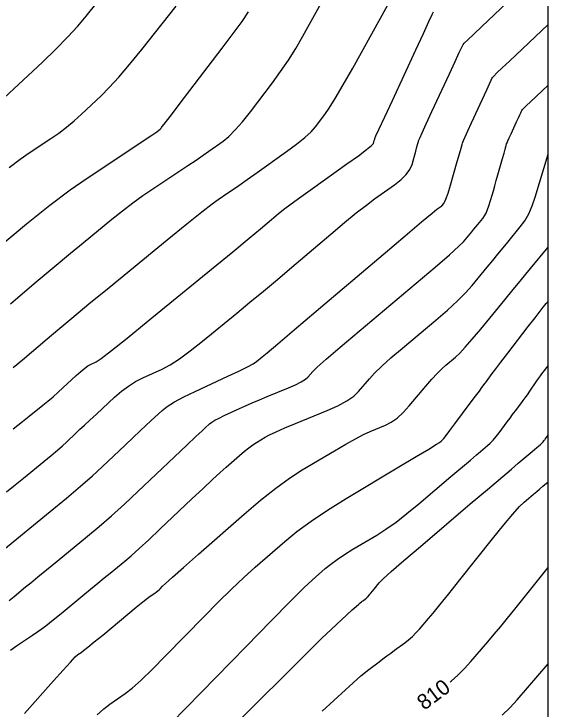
# Model space of a CAD drawing. Extents: x 2082232 to 2083549, y 592624 to 593832.
# Drawn here: x 2083524.71 to 2083549.07, y 593007.02 to 593038.75 of the extents above; entities that cross this region are included whole.
import ezdxf

# ---------------------------------------------------------------- set-up
doc = ezdxf.new("R2010")
doc.units = 0
for name, color, linetype in [('DT_X_Contour_Major', 7, 'Continuous'), ('DT_X_Contour_Minor', 7, 'Continuous'), ('DT_X_TIN_Hull', 7, 'Continuous')]:
    doc.layers.add(name, color=color, linetype=linetype)

msp = doc.modelspace()

# ---------------------------------------------------------------- linework, layer by layer
at = {"layer": 'DT_X_Contour_Major'}
for points in [[(2083518.994, 593030.402), (2083519.992, 593031.239), (2083520.923, 593032.021), (2083521.612, 593032.6), (2083522.06, 593032.976), (2083522.267, 593033.149), (2083522.496, 593033.341), (2083522.576, 593033.408), (2083522.647, 593033.464), (2083522.708, 593033.51), (2083522.758, 593033.546), (2083522.88, 593033.626), (2083523.002, 593033.729), (2083523.274, 593033.978), (2083523.698, 593034.373), (2083524.274, 593034.913), (2083526.01, 593036.548), (2083526.623, 593037.14), (2083527.162, 593037.688), (2083527.626, 593038.193), (2083528.014, 593038.655), (2083528.951, 593039.828)], [(2083524.679, 593019.818), (2083525.106, 593020.15), (2083525.405, 593020.387), (2083526.03, 593020.891), (2083526.264, 593021.082), (2083526.495, 593021.278), (2083526.724, 593021.479), (2083526.95, 593021.685), (2083527.552, 593022.239), (2083527.761, 593022.427), (2083527.939, 593022.574), (2083528.086, 593022.681), (2083528.202, 593022.747), (2083528.468, 593022.87), (2083528.69, 593023.021), (2083529.158, 593023.383), (2083529.872, 593023.954), (2083530.832, 593024.735), (2083533.719, 593027.098), (2083534.689, 593027.894), (2083535.437, 593028.508), (2083535.962, 593028.942), (2083536.264, 593029.194), (2083536.77, 593029.625), (2083537.01, 593029.818), (2083537.35, 593030.076), (2083537.79, 593030.399), (2083538.33, 593030.786), (2083539.902, 593031.903), (2083540.42, 593032.276), (2083540.794, 593032.556), (2083541.023, 593032.743), (2083541.109, 593032.838), (2083541.145, 593032.966), (2083541.157, 593033.008), (2083541.165, 593033.039), (2083541.171, 593033.058), (2083541.173, 593033.066), (2083541.174, 593033.071), (2083541.225, 593033.181), (2083541.375, 593033.506), (2083541.625, 593034.046), (2083541.974, 593034.802), (2083543.039, 593037.104), (2083543.388, 593037.86), (2083543.639, 593038.402), (2083543.79, 593038.73), (2083543.843, 593038.843)], [(2083525.2, 593006.823), (2083526.516, 593008.309), (2083526.956, 593008.802), (2083527.287, 593009.165), (2083527.509, 593009.399), (2083527.623, 593009.504), (2083527.782, 593009.61), (2083527.888, 593009.689), (2083528.086, 593009.847), (2083528.377, 593010.084), (2083528.761, 593010.4), (2083529.908, 593011.348), (2083530.294, 593011.666), (2083530.592, 593011.909), (2083530.803, 593012.076), (2083530.925, 593012.168), (2083531.134, 593012.314), (2083531.208, 593012.368), (2083531.273, 593012.418), (2083531.329, 593012.466), (2083531.376, 593012.511), (2083531.489, 593012.627), (2083531.623, 593012.751), (2083531.942, 593013.035), (2083532.445, 593013.479), (2083533.132, 593014.084), (2083535.209, 593015.911), (2083535.959, 593016.552), (2083536.652, 593017.103), (2083537.287, 593017.565), (2083537.865, 593017.939), (2083539.33, 593018.815), (2083539.843, 593019.116), (2083540.285, 593019.362), (2083540.655, 593019.552), (2083540.953, 593019.688), (2083541.652, 593019.975), (2083541.917, 593020.111), (2083542.187, 593020.305), (2083542.463, 593020.556), (2083542.745, 593020.865), (2083543.505, 593021.765), (2083543.775, 593022.077), (2083544.015, 593022.34), (2083544.225, 593022.554), (2083544.405, 593022.717), (2083544.845, 593023.088), (2083545.041, 593023.272), (2083545.299, 593023.547), (2083545.618, 593023.912), (2083546, 593024.367), (2083547.099, 593025.703), (2083547.481, 593026.167), (2083547.803, 593026.559), (2083548.065, 593026.877), (2083548.268, 593027.123), (2083549.073, 593028.102)], [(2083544.608, 593008.266), (2083544.652, 593008.3), (2083544.962, 593008.575), (2083545.263, 593008.874), (2083545.556, 593009.197), (2083546.323, 593010.09), (2083546.615, 593010.434), (2083546.917, 593010.796), (2083547.229, 593011.177), (2083547.55, 593011.577), (2083549.073, 593013.486)]]:
    msp.add_lwpolyline(points, dxfattribs=at)
at = {"layer": 'DT_X_Contour_Minor'}
for points in [[(2083524.683, 593022.613), (2083525.101, 593022.966), (2083526.224, 593023.922), (2083526.717, 593024.337), (2083527.353, 593024.867), (2083528.132, 593025.51), (2083529.055, 593026.267), (2083531.706, 593028.438), (2083532.596, 593029.164), (2083533.28, 593029.714), (2083533.757, 593030.088), (2083534.027, 593030.286), (2083534.471, 593030.579), (2083534.68, 593030.72), (2083534.972, 593030.922), (2083535.347, 593031.187), (2083535.807, 593031.513), (2083537.143, 593032.464), (2083537.602, 593032.803), (2083537.975, 593033.104), (2083538.263, 593033.369), (2083538.465, 593033.597), (2083538.892, 593034.157), (2083539.091, 593034.447), (2083539.369, 593034.897), (2083539.726, 593035.509), (2083540.162, 593036.28), (2083541.429, 593038.553), (2083541.846, 593039.299)], [(2083524.372, 593016.941), (2083524.774, 593017.26), (2083525.143, 593017.558), (2083526.084, 593018.328), (2083526.413, 593018.599), (2083526.693, 593018.836), (2083526.924, 593019.038), (2083527.107, 593019.206), (2083527.53, 593019.607), (2083527.708, 593019.775), (2083527.924, 593019.977), (2083528.179, 593020.214), (2083528.472, 593020.485), (2083529.304, 593021.253), (2083529.619, 593021.524), (2083529.938, 593021.761), (2083530.261, 593021.965), (2083530.589, 593022.134), (2083531.469, 593022.541), (2083531.831, 593022.735), (2083532.258, 593023.011), (2083532.75, 593023.369), (2083533.306, 593023.81), (2083534.876, 593025.095), (2083535.474, 593025.587), (2083536.092, 593026.1), (2083536.728, 593026.635), (2083537.384, 593027.19), (2083539.158, 593028.698), (2083539.782, 593029.223), (2083540.325, 593029.666), (2083540.785, 593030.028), (2083541.164, 593030.309), (2083542.064, 593030.949), (2083542.367, 593031.187), (2083542.602, 593031.422), (2083542.769, 593031.654), (2083542.867, 593031.883), (2083543.037, 593032.488), (2083543.093, 593032.687), (2083543.134, 593032.833), (2083543.16, 593032.924), (2083543.17, 593032.961), (2083543.177, 593032.986), (2083543.217, 593033.075), (2083543.33, 593033.322), (2083543.517, 593033.728), (2083543.778, 593034.293), (2083544.572, 593036.01), (2083544.833, 593036.575), (2083545.021, 593036.982), (2083545.137, 593037.231), (2083545.179, 593037.322), (2083545.194, 593037.354), (2083545.252, 593037.415), (2083545.414, 593037.573), (2083545.682, 593037.828), (2083546.054, 593038.181), (2083547.186, 593039.251)], [(2083524.501, 593031.743), (2083524.993, 593032.115), (2083525.404, 593032.403), (2083526.391, 593033.057), (2083526.757, 593033.311), (2083527.114, 593033.582), (2083527.462, 593033.871), (2083527.801, 593034.178), (2083528.693, 593035.018), (2083529.06, 593035.386), (2083529.49, 593035.861), (2083529.984, 593036.441), (2083530.543, 593037.128), (2083532.116, 593039.1)], [(2083524.559, 593025.525), (2083525.638, 593026.442), (2083526.55, 593027.211), (2083527.293, 593027.834), (2083527.868, 593028.309), (2083529.176, 593029.381), (2083529.661, 593029.77), (2083530.135, 593030.131), (2083530.596, 593030.465), (2083531.046, 593030.771), (2083532.231, 593031.552), (2083532.65, 593031.83), (2083533.019, 593032.078), (2083533.337, 593032.296), (2083533.605, 593032.484), (2083534.254, 593032.946), (2083534.514, 593033.16), (2083534.808, 593033.454), (2083535.136, 593033.829), (2083535.497, 593034.285), (2083536.506, 593035.61), (2083536.876, 593036.115), (2083537.231, 593036.637), (2083537.569, 593037.175), (2083537.892, 593037.731), (2083538.731, 593039.236)], [(2083524.049, 593028.149), (2083525.279, 593029.165), (2083526.355, 593030.022), (2083527.279, 593030.721), (2083528.05, 593031.26), (2083529.902, 593032.488), (2083530.512, 593032.893), (2083530.953, 593033.187), (2083531.225, 593033.37), (2083531.328, 593033.442), (2083531.376, 593033.488), (2083531.396, 593033.508), (2083531.421, 593033.535), (2083531.449, 593033.568), (2083531.48, 593033.607), (2083531.571, 593033.721), (2083531.669, 593033.848), (2083531.897, 593034.146), (2083532.254, 593034.614), (2083532.741, 593035.253), (2083534.211, 593037.182), (2083534.713, 593037.85), (2083535.115, 593038.406), (2083535.418, 593038.85)], [(2083524.257, 593014.311), (2083526.368, 593016.037), (2083527.11, 593016.65), (2083527.752, 593017.195), (2083528.294, 593017.67), (2083528.737, 593018.077), (2083529.783, 593019.07), (2083530.151, 593019.419), (2083530.468, 593019.718), (2083530.736, 593019.969), (2083530.954, 593020.172), (2083531.469, 593020.647), (2083531.708, 593020.835), (2083532.039, 593021.043), (2083532.461, 593021.272), (2083532.976, 593021.521), (2083534.47, 593022.211), (2083534.972, 593022.448), (2083535.358, 593022.639), (2083535.628, 593022.784), (2083535.781, 593022.884), (2083536.033, 593023.091), (2083536.259, 593023.28), (2083536.746, 593023.693), (2083537.494, 593024.328), (2083538.504, 593025.186), (2083541.545, 593027.771), (2083542.554, 593028.627), (2083543.299, 593029.256), (2083543.78, 593029.658), (2083543.998, 593029.832), (2083544.226, 593029.994), (2083544.315, 593030.098), (2083544.411, 593030.288), (2083544.515, 593030.565), (2083544.625, 593030.927), (2083544.929, 593032.01), (2083545.029, 593032.367), (2083545.103, 593032.627), (2083545.148, 593032.79), (2083545.167, 593032.855), (2083545.179, 593032.9), (2083545.208, 593032.968), (2083545.285, 593033.138), (2083545.409, 593033.41), (2083545.582, 593033.784), (2083546.278, 593035.29), (2083546.404, 593035.562), (2083546.483, 593035.733), (2083546.515, 593035.802), (2083546.538, 593035.851), (2083546.592, 593035.911), (2083546.739, 593036.057), (2083546.978, 593036.287), (2083547.31, 593036.601), (2083549.073, 593038.268)], [(2083524.493, 593011.981), (2083524.725, 593012.163), (2083525.246, 593012.593), (2083525.482, 593012.788), (2083525.799, 593013.049), (2083526.198, 593013.376), (2083526.679, 593013.769), (2083528.071, 593014.906), (2083528.605, 593015.354), (2083529.166, 593015.843), (2083529.753, 593016.375), (2083530.366, 593016.948), (2083532.037, 593018.534), (2083532.594, 593019.062), (2083533.013, 593019.459), (2083533.294, 593019.725), (2083533.437, 593019.859), (2083533.634, 593020.041), (2083533.731, 593020.115), (2083533.876, 593020.203), (2083534.067, 593020.305), (2083534.306, 593020.419), (2083535.005, 593020.742), (2083535.28, 593020.867), (2083535.581, 593020.999), (2083535.907, 593021.138), (2083536.259, 593021.284), (2083537.23, 593021.683), (2083537.56, 593021.826), (2083537.818, 593021.956), (2083538.006, 593022.073), (2083538.123, 593022.177), (2083538.342, 593022.436), (2083538.535, 593022.623), (2083538.953, 593022.992), (2083539.594, 593023.542), (2083540.458, 593024.272), (2083543.061, 593026.462), (2083543.928, 593027.197), (2083544.576, 593027.757), (2083545.006, 593028.142), (2083545.218, 593028.354), (2083545.591, 593028.807), (2083545.687, 593028.923), (2083545.778, 593029.034), (2083545.865, 593029.14), (2083546.092, 593029.415), (2083546.173, 593029.529), (2083546.247, 593029.663), (2083546.313, 593029.817), (2083546.372, 593029.991), (2083546.52, 593030.484), (2083546.578, 593030.681), (2083546.642, 593030.9), (2083546.712, 593031.143), (2083546.787, 593031.408), (2083546.994, 593032.147), (2083547.063, 593032.392), (2083547.114, 593032.575), (2083547.164, 593032.75), (2083547.182, 593032.815), (2083547.2, 593032.862), (2083547.24, 593032.954), (2083547.302, 593033.092), (2083547.385, 593033.274), (2083547.639, 593033.822), (2083547.723, 593034.004), (2083547.787, 593034.142), (2083547.829, 593034.234), (2083547.851, 593034.281), (2083547.881, 593034.347), (2083547.913, 593034.389), (2083547.986, 593034.467), (2083548.1, 593034.58), (2083548.255, 593034.728), (2083549.073, 593035.501)], [(2083524.554, 593009.703), (2083524.833, 593009.907), (2083525.567, 593010.397), (2083525.855, 593010.597), (2083526.166, 593010.827), (2083526.502, 593011.088), (2083526.862, 593011.38), (2083527.854, 593012.2), (2083528.211, 593012.495), (2083528.538, 593012.764), (2083528.835, 593013.008), (2083529.102, 593013.226), (2083529.773, 593013.775), (2083530.061, 593014.02), (2083530.424, 593014.343), (2083530.86, 593014.745), (2083531.37, 593015.225), (2083532.83, 593016.611), (2083533.338, 593017.091), (2083533.767, 593017.492), (2083534.117, 593017.814), (2083534.388, 593018.057), (2083535.005, 593018.6), (2083535.227, 593018.79), (2083535.428, 593018.951), (2083535.61, 593019.084), (2083535.771, 593019.189), (2083536.175, 593019.431), (2083536.375, 593019.538), (2083536.672, 593019.677), (2083537.065, 593019.85), (2083537.555, 593020.054), (2083538.991, 593020.644), (2083539.485, 593020.865), (2083539.89, 593021.084), (2083540.207, 593021.303), (2083540.434, 593021.521), (2083540.923, 593022.1), (2083541.155, 593022.35), (2083541.484, 593022.666), (2083541.909, 593023.048), (2083542.431, 593023.495), (2083543.953, 593024.775), (2083544.485, 593025.234), (2083544.938, 593025.652), (2083545.312, 593026.027), (2083545.609, 593026.36), (2083546.295, 593027.194), (2083546.546, 593027.5), (2083546.787, 593027.792), (2083547.017, 593028.072), (2083547.236, 593028.338), (2083547.805, 593029.03), (2083548.008, 593029.309), (2083548.189, 593029.629), (2083548.347, 593029.989), (2083548.484, 593030.39), (2083549.073, 593032.352)], [(2083528.516, 593006.759), (2083528.816, 593007.027), (2083529.09, 593007.238), (2083529.786, 593007.724), (2083530.098, 593007.969), (2083530.509, 593008.337), (2083531.02, 593008.829), (2083531.631, 593009.445), (2083533.393, 593011.252), (2083534.034, 593011.901), (2083534.635, 593012.49), (2083535.197, 593013.02), (2083535.72, 593013.492), (2083537.06, 593014.671), (2083537.612, 593015.125), (2083538.264, 593015.603), (2083539.016, 593016.106), (2083539.867, 593016.633), (2083542.27, 593018.071), (2083543.062, 593018.546), (2083543.635, 593018.891), (2083543.99, 593019.108), (2083544.126, 593019.195), (2083544.198, 593019.256), (2083544.223, 593019.277), (2083544.242, 593019.293), (2083544.264, 593019.312), (2083544.28, 593019.326), (2083544.318, 593019.375), (2083544.421, 593019.51), (2083544.589, 593019.733), (2083544.821, 593020.043), (2083545.527, 593020.986), (2083545.762, 593021.3), (2083545.938, 593021.536), (2083546.056, 593021.693), (2083546.115, 593021.772), (2083546.193, 593021.876), (2083546.224, 593021.918), (2083546.258, 593021.965), (2083546.295, 593022.018), (2083546.335, 593022.075), (2083546.445, 593022.235), (2083546.526, 593022.344), (2083546.683, 593022.553), (2083546.919, 593022.859), (2083547.231, 593023.265), (2083548.168, 593024.478), (2083548.479, 593024.88), (2083548.708, 593025.176), (2083548.855, 593025.365), (2083548.921, 593025.449), (2083548.987, 593025.529), (2083549.027, 593025.578), (2083549.04, 593025.593), (2083549.047, 593025.603), (2083549.073, 593025.634)], [(2083531.885, 593006.379), (2083535.297, 593009.878), (2083536.444, 593011.051), (2083537.329, 593011.945), (2083537.95, 593012.562), (2083538.308, 593012.9), (2083538.911, 593013.43), (2083539.159, 593013.635), (2083539.453, 593013.85), (2083539.791, 593014.077), (2083540.174, 593014.314), (2083541.256, 593014.961), (2083541.68, 593015.232), (2083542.14, 593015.559), (2083542.637, 593015.943), (2083543.171, 593016.383), (2083544.642, 593017.632), (2083545.53, 593018.387), (2083545.813, 593018.627), (2083545.988, 593018.776), (2083546.313, 593019.052), (2083546.437, 593019.165), (2083546.565, 593019.3), (2083546.698, 593019.455), (2083546.835, 593019.63), (2083547.206, 593020.127), (2083547.338, 593020.303), (2083547.455, 593020.459), (2083547.643, 593020.71), (2083547.854, 593020.992), (2083547.937, 593021.105), (2083548.028, 593021.231), (2083548.127, 593021.371), (2083548.235, 593021.526), (2083548.532, 593021.956), (2083548.635, 593022.104), (2083548.723, 593022.228), (2083548.794, 593022.327), (2083548.85, 593022.402), (2083549.073, 593022.69)], [(2083532.045, 593003.547), (2083535.808, 593007.316), (2083537.077, 593008.584), (2083538.061, 593009.562), (2083538.76, 593010.25), (2083539.175, 593010.647), (2083539.9, 593011.32), (2083540.141, 593011.544), (2083540.321, 593011.709), (2083540.44, 593011.816), (2083540.498, 593011.865), (2083540.57, 593011.919), (2083540.598, 593011.939), (2083540.625, 593011.959), (2083540.652, 593011.979), (2083540.751, 593012.052), (2083540.777, 593012.073), (2083540.803, 593012.096), (2083540.828, 593012.121), (2083540.853, 593012.147), (2083540.916, 593012.222), (2083540.948, 593012.26), (2083540.995, 593012.317), (2083541.058, 593012.395), (2083541.136, 593012.493), (2083541.366, 593012.78), (2083541.548, 593012.966), (2083541.922, 593013.305), (2083542.489, 593013.799), (2083543.247, 593014.448), (2083545.527, 593016.384), (2083546.305, 593017.044), (2083547.398, 593017.972), (2083547.712, 593018.239), (2083548.346, 593018.777), (2083548.555, 593018.956), (2083548.709, 593019.089), (2083548.807, 593019.176), (2083548.849, 593019.218), (2083548.886, 593019.268), (2083548.901, 593019.288), (2083548.919, 593019.311), (2083548.939, 593019.338), (2083549.073, 593019.517)], [(2083538.763, 593006.919), (2083539.828, 593007.896), (2083540.538, 593008.534), (2083540.893, 593008.834), (2083541.367, 593009.183), (2083541.544, 593009.314), (2083541.721, 593009.445), (2083541.897, 593009.575), (2083542.073, 593009.705), (2083542.541, 593010.05), (2083542.714, 593010.186), (2083542.883, 593010.335), (2083543.046, 593010.497), (2083543.204, 593010.672), (2083543.619, 593011.156), (2083543.826, 593011.402), (2083544.133, 593011.779), (2083544.542, 593012.285), (2083545.051, 593012.922), (2083546.545, 593014.794), (2083547.055, 593015.426), (2083547.464, 593015.915), (2083547.774, 593016.263), (2083547.984, 593016.47), (2083548.41, 593016.831), (2083548.556, 593016.956), (2083548.676, 593017.057), (2083548.833, 593017.19), (2083549.073, 593017.394)], [(2083546.982, 593006.746), (2083547.347, 593007.095), (2083547.67, 593007.445), (2083549.073, 593009.079)]]:
    msp.add_lwpolyline(points, dxfattribs=at)
at = {"layer": 'DT_X_TIN_Hull'}
msp.add_lwpolyline([(2083549.073, 592981.433), (2083549.073, 592989.224), (2083549.073, 592992.597), (2083549.073, 593005.034), (2083549.073, 593010.203), (2083549.073, 593016.934), (2083549.073, 593019.172), (2083549.073, 593020.75), (2083549.073, 593022.267), (2083549.073, 593025.553), (2083549.073, 593029.517), (2083549.073, 593032.585), (2083549.073, 593032.798), (2083549.073, 593033.105), (2083549.073, 593040.017)], dxfattribs=at)

# ---------------------------------------------------------------- texts
at = {"layer": 'DT_X_Contour_Major'}
msp.add_text('810', height=0.7, rotation=36.7258, dxfattribs=at).set_placement((2083543.427, 593006.942))

doc.saveas('drawing.dxf')
